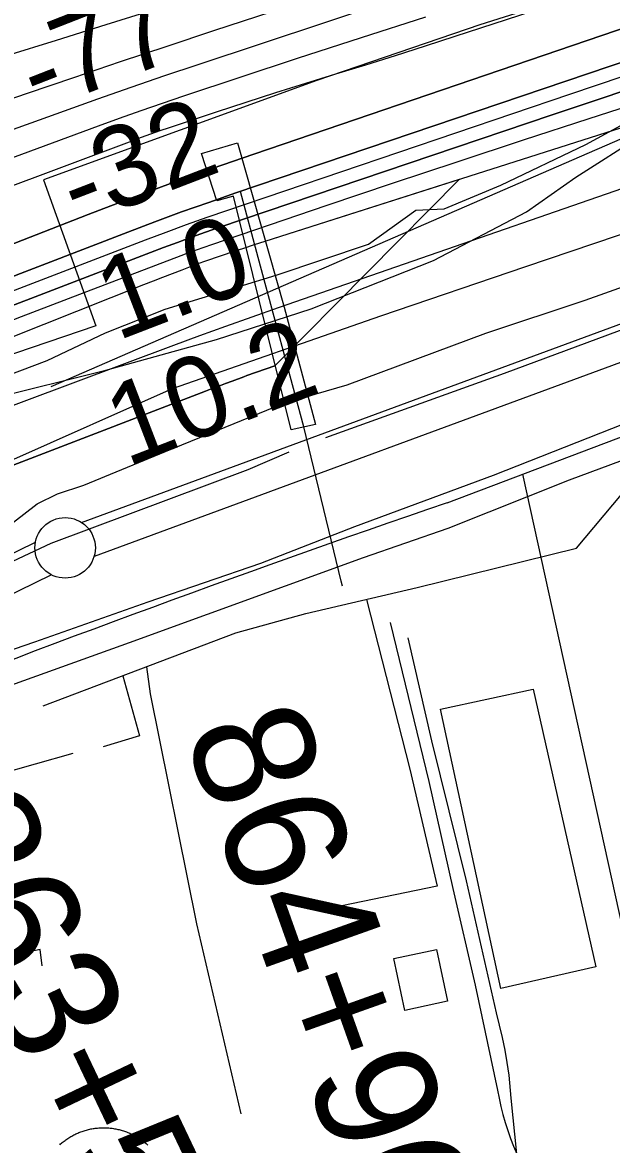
# Model space of a CAD drawing. Extents: x 3651524 to 3689615, y 505651 to 531377.
# Drawn here: x 3674319 to 3674806, y 514121 to 515048 of the extents above; entities that cross this region are included whole.
import ezdxf

# ---------------------------------------------------------------- set-up
doc = ezdxf.new("R2010")
doc.units = 0
for name, color, linetype in [('V-BLDG-OTLN', 7, 'Continuous'), ('V-CHAN-DOCK', 7, 'Continuous'), ('V-DOMW-TANK', 7, 'Continuous'), ('V-FLOD-BASE', 7, 'Continuous'), ('V-LEVE-TOET', 7, 'Continuous'), ('V-RAIL-TRAK', 7, 'Continuous'), ('V-RIVR-EDGE', 7, 'Continuous'), ('V-RIVR-RANG', 7, 'Continuous'), ('V-ROAD-CNTR', 7, 'Continuous'), ('V-RRAP-FSHR', 7, 'Continuous'), ('V-RRAP-RVMT', 7, 'Continuous'), ('V-SITE-OTLN', 7, 'Continuous'), ('V-SITE-VEGE', 7, 'Continuous'), ('V-SURV-IDEN', 7, 'Continuous'), ('V-SURV-LINE', 7, 'Continuous'), ('V-TOPO-DPTH', 7, 'Continuous'), ('V-TOPO-MAJR', 7, 'Continuous'), ('V-TOPO-MINR', 7, 'Continuous'), ('V-TOPO-WATR', 7, 'Continuous'), ('V-UTIL-LINE', 7, 'Continuous')]:
    doc.layers.add(name, color=color, linetype=linetype)

msp = doc.modelspace()

# ---------------------------------------------------------------- linework, layer by layer
at = {"layer": 'V-BLDG-OTLN'}
for points in [[(3674741.004, 514496.814), (3674792.841, 514267.348), (3674714.277, 514249.602), (3674664.429, 514480.344)], [(3674661.144, 514281.729), (3674670.253, 514239), (3674634.87, 514231.457), (3674625.763, 514274.184)]]:
    msp.add_lwpolyline(points, close=True, dxfattribs=at)
at = {"layer": 'V-CHAN-DOCK'}
msp.add_lwpolyline([(3674561.073, 514715.626), (3674540.916, 514711.279), (3674493.265, 514904.206), (3674479.546, 514900.42), (3674466.944, 514939.456), (3674496.548, 514948.335), (3674535.11, 514812.46), (3674561.073, 514715.626)], dxfattribs=at)
at = {"layer": 'V-DOMW-TANK'}
for points in [[(3674349.647, 514120.445), (3674350.348, 514121.072), (3674351.06, 514121.684), (3674351.783, 514122.284), (3674352.516, 514122.874), (3674353.26, 514123.449), (3674354.014, 514124.013), (3674354.773, 514124.561), (3674355.548, 514125.098), (3674356.33, 514125.62), (3674357.12, 514126.13), (3674357.921, 514126.626), (3674358.728, 514127.107), (3674359.547, 514127.574), (3674360.369, 514128.027), (3674361.2, 514128.467), (3674362.04, 514128.887), (3674362.888, 514129.296), (3674363.742, 514129.69), (3674364.602, 514130.068), (3674365.468, 514130.435), (3674366.343, 514130.781), (3674367.221, 514131.115), (3674368.106, 514131.434), (3674368.997, 514131.736), (3674369.892, 514132.022), (3674370.793, 514132.295), (3674371.698, 514132.553)], [(3674371.698, 514132.553), (3674372.609, 514132.788), (3674373.521, 514133.013), (3674374.436, 514133.22), (3674375.358, 514133.413), (3674376.281, 514133.589), (3674377.209, 514133.749), (3674378.137, 514133.894), (3674379.069, 514134.019), (3674380.005, 514134.13), (3674380.939, 514134.224), (3674381.877, 514134.302), (3674382.815, 514134.363), (3674383.755, 514134.41), (3674384.695, 514134.439), (3674385.635, 514134.451), (3674386.575, 514134.447), (3674387.515, 514134.427), (3674388.455, 514134.39), (3674389.393, 514134.336), (3674390.331, 514134.267), (3674391.267, 514134.181), (3674392.203, 514134.08), (3674393.134, 514133.962), (3674394.066, 514133.827), (3674394.994, 514133.675), (3674395.92, 514133.509), (3674396.841, 514133.325), (3674397.761, 514133.126), (3674398.676, 514132.911), (3674399.588, 514132.68), (3674400.495, 514132.43), (3674401.398, 514132.17), (3674402.297, 514131.891), (3674403.19, 514131.598), (3674404.079, 514131.287), (3674404.96, 514130.961), (3674405.838, 514130.619), (3674406.709, 514130.265), (3674407.573, 514129.894), (3674408.429, 514129.507), (3674409.281, 514129.106), (3674410.125, 514128.69), (3674410.96, 514128.26), (3674411.79, 514127.816), (3674412.609, 514127.357), (3674413.422, 514126.882), (3674414.227, 514126.394), (3674415.021, 514125.893), (3674415.808, 514125.376), (3674416.586, 514124.848), (3674417.354, 514124.305), (3674418.112, 514123.75), (3674418.861, 514123.181), (3674419.601, 514122.599), (3674420.33, 514122.003), (3674421.047, 514121.399), (3674421.755, 514120.777), (3674422.452, 514120.144)]]:
    msp.add_lwpolyline(points, dxfattribs=at)
at = {"layer": 'V-FLOD-BASE'}
for points in [[(3674569.535, 514704.936), (3674717.278, 514758.098), (3674905.39, 514827.627), (3675026.425, 514872.214)], [(3674221.26, 514558.895), (3674264.737, 514581.222), (3674342.53, 514617.513), (3674505.439, 514678.441), (3674539.261, 514692.91)]]:
    msp.add_lwpolyline(points, dxfattribs=at)
at = {"layer": 'V-LEVE-TOET'}
for points in [[(3674202.406, 514492.595), (3674328.936, 514536.089), (3674422.71, 514569.102), (3674515.967, 514601.123), (3674593.658, 514631.398), (3674708.135, 514673.589), (3674816.61, 514716.382), (3675056.07, 514799.584), (3675205.373, 514856.23), (3675357.681, 514912.822), (3675472.185, 514956.516), (3675629.504, 515013.027), (3675779.792, 515068.653), (3675874.06, 515101.156), (3675951.124, 515123.926), (3676016.537, 515139.372), (3676109.61, 515160.368), (3676131.792, 515168.017), (3676180.043, 515176.232), (3676203.077, 515174.843), (3676236.07, 515169.781), (3676265.932, 515157.253), (3676277.858, 515151.039)], [(3674203.635, 514579.494), (3674254.137, 514602.206), (3674311.317, 514634.829), (3674331.117, 514650.035), (3674347.796, 514658.276), (3674369.466, 514665.432), (3674437.093, 514693.371), (3674528.429, 514730.436), (3674561.685, 514740.905), (3674587.373, 514748.495), (3674701.858, 514791.185), (3674784.008, 514818.381), (3674900.981, 514860.029)]]:
    msp.add_lwpolyline(points, dxfattribs=at)
at = {"layer": 'V-RAIL-TRAK'}
for points in [[(3674622.783, 514552.028), (3674654.666, 514420.682), (3674674.737, 514332.134), (3674692.945, 514252.139), (3674711.547, 514165.622), (3674712.858, 514158.839), (3674714.365, 514152.097), (3674716.069, 514145.4), (3674717.968, 514138.756), (3674720.057, 514132.17), (3674722.338, 514125.649), (3674724.808, 514119.196), (3674727.464, 514112.818)], [(3674727.464, 514112.818), (3674722.963, 514158.915), (3674721.275, 514177.99), (3674719.645, 514188.348), (3674717.763, 514198.662), (3674715.629, 514208.929), (3674713.241, 514219.14), (3674710.607, 514229.29), (3674685.869, 514338.465), (3674657.232, 514454.22), (3674637.604, 514539.251)]]:
    msp.add_lwpolyline(points, dxfattribs=at)
at = {"layer": 'V-RIVR-EDGE'}
msp.add_lwpolyline([(3673501.735, 514443.422), (3673605.099, 514486.99), (3673668.224, 514523.454), (3673715.694, 514541.346), (3673763.732, 514546.03), (3673840.054, 514578.859), (3673888.138, 514602.153), (3673960.252, 514632.591), (3674052.198, 514671.385), (3674127.91, 514700.014), (3674191.018, 514729.874), (3674239.078, 514743.563), (3674285.916, 514748.25), (3674339.395, 514768.528), (3674387.477, 514791.222), (3674436.752, 514810.911), (3674528.672, 514838.899), (3674604.976, 514864.524), (3674644.067, 514892.643), (3674667.483, 514893.786), (3674714.357, 514913.481), (3674784.678, 514946.925), (3674864.629, 514990.551)], dxfattribs=at)
at = {"layer": 'V-ROAD-CNTR'}
for points in [[(3674669.85, 514650.895), (3675153.934, 514834.034)], [(3674983.906, 513532.777), (3674732.448, 514674.578)]]:
    msp.add_lwpolyline(points, dxfattribs=at)
msp.add_arc((3678508.362, 503444.298), 11845.758, 108.9074885, 111.5745802, dxfattribs=at)
at = {"layer": 'V-RRAP-FSHR'}
msp.add_lwpolyline([(3674342.485, 514747.086), (3674903.664, 514990.673), (3675228.559, 515076.644), (3675578.064, 515138.733), (3676104.785, 515329.783), (3676203.237, 515348.889), (3676281.999, 515325.007), (3676434.599, 515071.868)], dxfattribs=at)
at = {"layer": 'V-RRAP-RVMT'}
msp.add_lwpolyline([(3674802.758, 515079.503), (3674697.021, 515045.83), (3674562.193, 514999.879), (3674336.135, 514917.829), (3674379.368, 514797.162), (3674299.881, 514769.994)], dxfattribs=at)
at = {"layer": 'V-SITE-OTLN'}
msp.add_lwpolyline([(3674884.886, 513586.691), (3674650.707, 513515.621), (3674434.078, 513452.967), (3674143.889, 513355.386), (3674063.067, 513326.609), (3673628.897, 513193.61), (3673436.344, 514166.883), (3674074.48, 514409.01), (3674225.471, 514470.088), (3674407.327, 514535.339), (3674600.652, 514605.747), (3674670.688, 514630.016), (3674771.109, 514669.848), (3674961.09, 514740.315)], dxfattribs=at)
at = {"layer": 'V-SITE-VEGE'}
for points in [[(3674292.432, 514736.735), (3674387.894, 514760.578), (3674479.361, 514785.826), (3674557.443, 514811.299), (3674658.529, 514851.114), (3674735.517, 514891.331), (3674776.168, 514920.107), (3674831.65, 514955.328)], [(3674847.864, 514884.097), (3674734.757, 514845.822), (3674614.91, 514804.981), (3674442.526, 514744.935), (3674308.982, 514685.58)]]:
    msp.add_lwpolyline(points, dxfattribs=at)
at = {"layer": 'V-SURV-LINE'}
for points in [[(3674367.646, 514634.6), (3675321.775, 514986.051)], [(3675332.147, 514957.901), (3674378.017, 514606.45)], [(3674234.263, 514571.711), (3674329.548, 514618.316)], [(3674342.74, 514591.373), (3674247.455, 514544.768)]]:
    msp.add_lwpolyline(points, dxfattribs=at)
msp.add_circle((3674354.09, 514613.622), 25, dxfattribs=at)
at = {"layer": 'V-TOPO-DPTH'}
for points in [[(3673369.07, 514530.871), (3674037.096, 514805.752), (3674101.315, 514831.824), (3674165.692, 514857.494), (3674230.308, 514882.557), (3674295.083, 514907.216), (3674409.443, 514950.138), (3674417.173, 514952.988), (3674424.924, 514955.778), (3674432.708, 514958.477), (3674440.513, 514961.115), (3674479.115, 514973.914), (3674503.722, 514981.973), (3674528.367, 514989.909), (3674553.07, 514997.664), (3674577.812, 515005.298), (3674602.561, 515012.909), (3674627.28, 515020.613), (3674651.957, 515028.455), (3674676.604, 515036.39), (3675470.188, 515294.321)], [(3673369.07, 514530.871), (3674037.096, 514805.752), (3674101.315, 514831.824), (3674165.692, 514857.494), (3674230.308, 514882.557), (3674295.083, 514907.216), (3674409.443, 514950.138), (3674417.173, 514952.988), (3674424.924, 514955.778), (3674432.708, 514958.477), (3674440.513, 514961.115), (3674479.115, 514973.914), (3674503.722, 514981.973), (3674528.367, 514989.909), (3674553.07, 514997.664), (3674577.812, 515005.298), (3674602.561, 515012.909), (3674627.28, 515020.613), (3674651.957, 515028.455), (3674676.604, 515036.39), (3675470.188, 515294.321)], [(3672211.767, 513951.485), (3673199.733, 514346.026), (3673220.929, 514354.485), (3673242.128, 514362.937), (3673263.331, 514371.379), (3673284.536, 514379.814), (3673305.743, 514388.245), (3673326.949, 514396.677), (3673348.155, 514405.111), (3673369.36, 514413.546), (3674419.143, 514831.185), (3674427.038, 514834.306), (3674434.941, 514837.405), (3674442.857, 514840.47), (3674450.783, 514843.512), (3674464.599, 514848.782), (3674465.625, 514849.167), (3674468.722, 514850.266), (3674484.199, 514855.509), (3674492.983, 514858.459), (3674501.777, 514861.377), (3674510.587, 514864.247), (3674519.408, 514867.087), (3675495.662, 515178.441)], [(3672651.783, 514221.387), (3672786.244, 514272.462), (3672920.651, 514323.676), (3673284.698, 514462.717), (3673292.65, 514465.773), (3673300.593, 514468.851), (3673308.523, 514471.962), (3673316.445, 514475.095), (3673401.163, 514508.803), (3673451.457, 514528.757), (3673501.777, 514548.647), (3673552.135, 514568.439), (3673602.519, 514588.165), (3674373.065, 514888.996), (3674407.128, 514902.038), (3674441.3, 514914.782), (3674475.636, 514927.079), (3674510.081, 514939.076), (3675229.443, 515184.377)], [(3675229.443, 515184.377), (3674510.081, 514939.076), (3674475.636, 514927.079), (3674441.3, 514914.782), (3674407.128, 514902.038), (3674373.065, 514888.996), (3673602.519, 514588.165), (3673552.135, 514568.439), (3673501.777, 514548.647), (3673451.457, 514528.757), (3673401.163, 514508.803), (3673316.445, 514475.095), (3673308.523, 514471.962), (3673300.593, 514468.851), (3673292.65, 514465.773), (3673284.698, 514462.717), (3672920.651, 514323.676), (3672786.244, 514272.462), (3672651.783, 514221.387)], [(3672469.633, 514122.417), (3673270.549, 514431.454), (3673289.69, 514438.872), (3673308.817, 514446.326), (3673327.922, 514453.835), (3673347.013, 514461.382), (3673553.743, 514543.442), (3673676.261, 514591.86), (3673798.877, 514640.028), (3673921.639, 514687.822), (3674044.498, 514735.367), (3674406.065, 514874.658), (3674428.224, 514883.039), (3674450.449, 514891.238), (3674472.773, 514899.163), (3674495.163, 514906.907), (3675040.724, 515091.857)], [(3675040.724, 515091.857), (3674495.163, 514906.907), (3674472.773, 514899.163), (3674450.449, 514891.238), (3674428.224, 514883.039), (3674406.065, 514874.658), (3674044.498, 514735.367), (3673921.639, 514687.822), (3673798.877, 514640.028), (3673676.261, 514591.86), (3673553.743, 514543.442), (3673347.013, 514461.382), (3673327.922, 514453.835), (3673308.817, 514446.326), (3673289.69, 514438.872), (3673270.549, 514431.454), (3672469.633, 514122.417)], [(3674856.372, 515004.829), (3674756.809, 514971.538), (3674657.323, 514938.017), (3674481.944, 514878.585), (3674470.229, 514874.538), (3674458.548, 514870.399), (3674446.917, 514866.122), (3674435.318, 514861.754), (3674283.769, 514803.651), (3674196.482, 514770.005), (3674109.276, 514736.15), (3674022.193, 514701.981), (3673935.192, 514667.603), (3673379.459, 514446.85), (3673348.521, 514434.587), (3673317.57, 514422.356), (3673286.601, 514410.17), (3673255.62, 514398.016), (3673068.285, 514324.685), (3672943.66, 514275.806), (3672819.078, 514226.817), (3672694.561, 514177.663)], [(3674856.372, 515004.829), (3674756.809, 514971.538), (3674657.323, 514938.017), (3674481.944, 514878.585), (3674470.229, 514874.538), (3674458.548, 514870.399), (3674446.917, 514866.122), (3674435.318, 514861.754), (3674283.769, 514803.651), (3674196.482, 514770.005), (3674109.276, 514736.15), (3674022.193, 514701.981), (3673935.192, 514667.603), (3673379.459, 514446.85), (3673348.521, 514434.587), (3673317.57, 514422.356), (3673286.601, 514410.17), (3673255.62, 514398.016), (3673068.285, 514324.685), (3672943.66, 514275.806), (3672819.078, 514226.817), (3672694.561, 514177.663)], [(3674680.155, 514918.353), (3674527.49, 514763.99), (3674504.421, 514755.988), (3674503.789, 514755.767), (3674502.528, 514755.313), (3674501.899, 514755.081), (3674492.142, 514751.442), (3674486.638, 514749.38), (3674481.139, 514747.307), (3674475.646, 514745.217), (3674470.158, 514743.116), (3673432.183, 514343.98), (3673394.474, 514329.503), (3673356.755, 514315.051), (3673319.021, 514300.639), (3673281.277, 514286.253), (3673017.36, 514185.82), (3672795.57, 514184.625)], [(3672795.57, 514184.625), (3673199.733, 514346.026), (3673220.929, 514354.485), (3673242.128, 514362.937), (3673263.331, 514371.379), (3673284.536, 514379.814), (3673305.743, 514388.245), (3673326.949, 514396.677), (3673348.155, 514405.111), (3673369.36, 514413.546), (3674419.143, 514831.185), (3674427.038, 514834.306), (3674434.941, 514837.405), (3674442.857, 514840.47), (3674450.783, 514843.512), (3674464.599, 514848.782), (3674465.625, 514849.167), (3674468.722, 514850.266), (3674484.199, 514855.509), (3674492.983, 514858.459), (3674501.777, 514861.377), (3674510.587, 514864.247), (3674519.408, 514867.087), (3674680.155, 514918.353)]]:
    msp.add_lwpolyline(points, dxfattribs=at)
at = {"layer": 'V-TOPO-MAJR'}
msp.add_lwpolyline([(3672591.446, 514271.51), (3673217.186, 514519.594), (3673245.527, 514530.813), (3673273.876, 514542.012), (3673302.236, 514553.181), (3673330.605, 514564.331), (3673519.108, 514638.301), (3673641.878, 514686.044), (3673764.838, 514733.285), (3673888.085, 514779.774), (3674011.523, 514825.761), (3674381.564, 514962.333), (3674399.187, 514968.737), (3674416.85, 514975.022), (3674434.576, 514981.13), (3674452.343, 514987.12), (3674546.1, 515018.205), (3674599.141, 515035.53), (3674652.282, 515052.539)], dxfattribs=at)
at = {"layer": 'V-TOPO-MINR'}
for points in [[(3673369.07, 514530.871), (3674037.096, 514805.752), (3674101.315, 514831.824), (3674165.692, 514857.494), (3674230.308, 514882.557), (3674295.083, 514907.216), (3674409.443, 514950.138), (3674417.173, 514952.988), (3674424.924, 514955.778), (3674432.708, 514958.477), (3674440.513, 514961.115), (3674479.115, 514973.914), (3674503.722, 514981.973), (3674528.367, 514989.909), (3674553.07, 514997.664), (3674577.812, 515005.298), (3674602.561, 515012.909), (3674627.28, 515020.613), (3674651.957, 515028.455), (3674676.604, 515036.39), (3675470.188, 515294.321)], [(3673396.466, 514439.243), (3674174.071, 514748.328), (3674222.025, 514767.28), (3674270.028, 514786.107), (3674318.105, 514804.745), (3674366.231, 514823.258), (3674449.955, 514855.277), (3674456.269, 514857.65), (3674462.6, 514859.973), (3674468.958, 514862.224), (3674475.333, 514864.425), (3674570.68, 514896.73), (3674624.781, 514914.929), (3674678.934, 514932.969), (3674733.166, 514950.772), (3674787.451, 514968.418), (3675506.237, 515200.323)], [(3672651.783, 514221.387), (3672786.244, 514272.462), (3672920.651, 514323.676), (3673284.698, 514462.717), (3673292.65, 514465.773), (3673300.593, 514468.851), (3673308.523, 514471.962), (3673316.445, 514475.095), (3673401.163, 514508.803), (3673451.457, 514528.757), (3673501.777, 514548.647), (3673552.135, 514568.439), (3673602.519, 514588.165), (3674373.065, 514888.996), (3674407.128, 514902.038), (3674441.3, 514914.782), (3674475.636, 514927.079), (3674510.081, 514939.076), (3675229.443, 515184.377)], [(3672761.855, 514466.598), (3673186.933, 514613.694), (3673213.932, 514622.952), (3673240.964, 514632.109), (3673268.047, 514641.116), (3673295.164, 514650.022), (3673875.26, 514838.743), (3673962.932, 514867.503), (3674050.508, 514896.55), (3674137.94, 514926.027), (3674225.276, 514955.79), (3674322.881, 514989.321), (3674361.371, 515002.452), (3674399.897, 515015.474), (3674438.478, 515028.332), (3674477.096, 515041.081), (3674705.549, 515115.964)], [(3672362.816, 513992.51), (3673312.183, 514353.899), (3673325.52, 514358.982), (3673338.855, 514364.073), (3673352.186, 514369.173), (3673365.514, 514374.281), (3673539.781, 514441.145), (3673640.29, 514479.558), (3673740.865, 514517.796), (3673841.541, 514555.771), (3673942.282, 514593.57), (3674443.951, 514781.054), (3674465.505, 514789.021), (3674487.096, 514796.885), (3674508.742, 514804.595), (3674530.426, 514812.201), (3675322.54, 515086.89)], [(3672469.633, 514122.417), (3673270.549, 514431.454), (3673289.69, 514438.872), (3673308.817, 514446.326), (3673327.922, 514453.835), (3673347.013, 514461.382), (3673553.743, 514543.442), (3673676.261, 514591.86), (3673798.877, 514640.028), (3673921.639, 514687.822), (3674044.498, 514735.367), (3674406.065, 514874.658), (3674428.224, 514883.039), (3674450.449, 514891.238), (3674472.773, 514899.163), (3674495.163, 514906.907), (3675040.724, 515091.857)], [(3672085.876, 514258.857), (3673027.757, 514605.894), (3673060.47, 514617.996), (3673093.162, 514630.155), (3673125.821, 514642.401), (3673158.46, 514654.704), (3673217.008, 514676.861), (3673220.36, 514678.118), (3673223.717, 514679.36), (3673227.082, 514680.582), (3673230.451, 514681.79), (3673306.989, 514708.959), (3673348.719, 514723.474), (3673390.567, 514737.635), (3673432.591, 514751.265), (3673474.732, 514764.539), (3674305.823, 515020.553), (3674346.882, 515033.251), (3674387.922, 515046.011), (3674428.934, 515058.862)], [(3672114.11, 514151.892), (3673044.344, 514505.194), (3673079.972, 514518.529), (3673115.683, 514531.633), (3673151.52, 514544.392), (3673187.44, 514556.921), (3673224.157, 514569.529), (3673241.772, 514575.606), (3673259.375, 514581.716), (3673276.96, 514587.876), (3673294.534, 514594.07), (3673312.095, 514600.302), (3673329.648, 514606.553), (3673347.193, 514612.83), (3673364.73, 514619.126), (3674353.485, 514974.922), (3674381.08, 514984.733), (3674408.723, 514994.404), (3674436.44, 515003.863), (3674464.205, 515013.182), (3674621.047, 515065.159)], [(3672708.766, 514199.446), (3672824.94, 514244.706), (3673263.183, 514415.009), (3673288.162, 514424.748), (3673313.127, 514434.523), (3673338.07, 514444.353), (3673362.999, 514454.22), (3673701.967, 514588.808), (3673827.089, 514638.248), (3673952.319, 514687.412), (3674077.712, 514736.161), (3674203.212, 514784.632), (3674420.688, 514868.214), (3674437.568, 514874.586), (3674454.498, 514880.821), (3674471.501, 514886.851), (3674488.554, 514892.746), (3674771.42, 514988.621), (3674902.727, 515032.933)], [(3672694.561, 514177.663), (3672819.078, 514226.817), (3672943.66, 514275.806), (3673068.285, 514324.685), (3673255.62, 514398.016), (3673286.601, 514410.17), (3673317.57, 514422.356), (3673348.521, 514434.587), (3673379.459, 514446.85), (3673935.192, 514667.603), (3674022.193, 514701.981), (3674109.276, 514736.15), (3674196.482, 514770.005), (3674283.769, 514803.651), (3674435.318, 514861.754), (3674446.917, 514866.122), (3674458.548, 514870.399), (3674470.229, 514874.538), (3674481.944, 514878.585), (3674657.323, 514938.017), (3674756.809, 514971.538), (3674856.372, 515004.829)], [(3673017.36, 514185.82), (3673281.277, 514286.253), (3673319.021, 514300.639), (3673356.755, 514315.051), (3673394.474, 514329.503), (3673432.183, 514343.98), (3674470.158, 514743.116), (3674475.646, 514745.217), (3674481.139, 514747.307), (3674486.638, 514749.38), (3674492.142, 514751.442), (3674501.899, 514755.081), (3674502.528, 514755.313), (3674503.789, 514755.767), (3674504.421, 514755.988), (3674527.49, 514763.99)]]:
    msp.add_lwpolyline(points, dxfattribs=at)
at = {"layer": 'V-TOPO-WATR'}
msp.add_lwpolyline([(3672211.767, 513951.485), (3673199.733, 514346.026), (3673220.929, 514354.485), (3673242.128, 514362.937), (3673263.331, 514371.379), (3673284.536, 514379.814), (3673305.743, 514388.245), (3673326.949, 514396.677), (3673348.155, 514405.111), (3673369.36, 514413.546), (3674419.143, 514831.185), (3674427.038, 514834.306), (3674434.941, 514837.405), (3674442.857, 514840.47), (3674450.783, 514843.512), (3674464.599, 514848.782), (3674465.625, 514849.167), (3674468.722, 514850.266), (3674484.199, 514855.509), (3674492.983, 514858.459), (3674501.777, 514861.377), (3674510.587, 514864.247), (3674519.408, 514867.087), (3675495.662, 515178.441)], dxfattribs=at)
at = {"layer": 'V-UTIL-LINE'}
for p, q in [((3674645.172, 514580.76), (3674776.713, 514613.274)), ((3674360.44, 514443.611), (3674246.59, 514411.457))]:
    msp.add_line(p, q, dxfattribs=at)
for points in [[(3674583.474, 514582.033), (3674582.202, 514586.07), (3674551.535, 514713.777), (3674513.708, 514853.656), (3674499.223, 514908.122)], [(3674776.713, 514613.274), (3674814.138, 514657.84), (3674928.064, 514694.579), (3675037.439, 514733.358), (3675053.232, 514737.679), (3675068.895, 514773.441)], [(3674335.928, 514483.011), (3674495.209, 514543.314), (3674553.116, 514559.374), (3674645.172, 514580.76)], [(3674603.28, 514571.027), (3674639.142, 514430.688), (3674661.76, 514334.027), (3674582.771, 514317.872)], [(3674499.557, 514145.887), (3674462.885, 514303.04), (3674424.799, 514492.97), (3674421.52, 514515.414)], [(3674401.949, 514508.004), (3674415.705, 514458.408), (3674385.422, 514449.089)], [(3674335.037, 514268.149), (3674333.497, 514281.627), (3674243.448, 514262.828), (3674236.323, 514267.532), (3674137.196, 514244.963)]]:
    msp.add_lwpolyline(points, dxfattribs=at)

# ---------------------------------------------------------------- texts
at = {"layer": 'V-RIVR-RANG'}
for s, rotation, p in [('-77', 21.364639, (3674331.334, 514973.059)), ('-32', 21.078326, (3674364.277, 514879.021)), ('1.0', 21.078326, (3674397.031, 514784.476)), ('10.2', 21.078326, (3674404.926, 514680.348))]:
    msp.add_text(s, height=67, rotation=rotation, dxfattribs=at).set_placement(p)
at = {"layer": 'V-SURV-IDEN'}
for s, rotation, p in [('864+96.6', 289.6, (3674451.419, 514461.478)), ('863+50.6', 295.443056, (3674223.141, 514384.375))]:
    msp.add_text(s, height=100, rotation=rotation, dxfattribs=at).set_placement(p)

doc.saveas('drawing.dxf')
